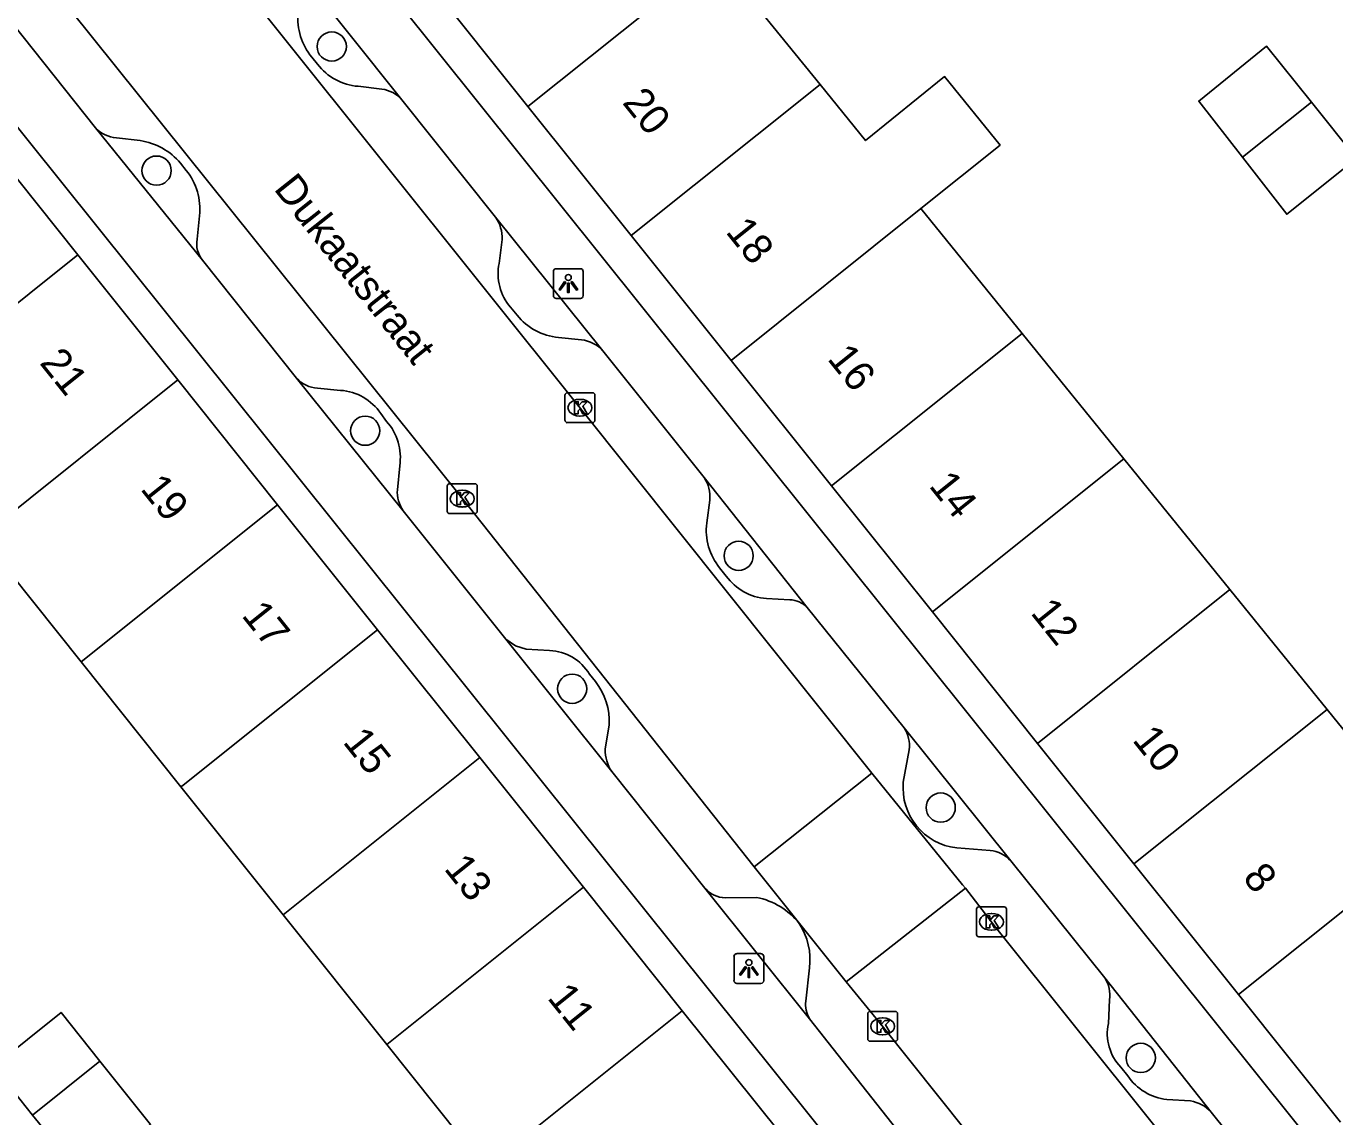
# Model space of a CAD drawing. Extents: x 161771 to 163125, y 382479 to 383177.
# Drawn here: x 162091.27 to 162135.05, y 382916.33 to 382952.82 of the extents above; entities that cross this region are included whole.
import ezdxf

# ---------------------------------------------------------------- set-up
doc = ezdxf.new("R2010")
doc.units = 0
for name, color, linetype in [('IMGEO_Boom', 7, 'Continuous'), ('IMGEO_Kolk', 7, 'Continuous'), ('IMGEO_Lichtpunt', 7, 'Continuous'), ('IMGEO_Openbare_ruimte_label', 7, 'Continuous'), ('IMGEO_Pand', 7, 'Continuous'), ('IMGEO_Pand_nummerreeks', 7, 'Continuous'), ('IMGEO_Parkeervlak_open', 7, 'Continuous'), ('IMGEO_Rijbaan_lokaal_open', 7, 'Continuous'), ('IMGEO_Voetpad_open', 7, 'Continuous')]:
    doc.layers.add(name, color=color, linetype=linetype)

msp = doc.modelspace()

# ---------------------------------------------------------------- linework, layer by layer
at = {"layer": 'IMGEO_Boom'}
for centre in [(162101.494, 382952.136), (162095.632, 382947.983), (162102.612, 382939.283), (162115.108, 382935.097), (162109.537, 382930.65), (162121.867, 382926.673), (162128.561, 382918.3)]:
    msp.add_circle(centre, 0.489, dxfattribs=at)
at = {"layer": 'IMGEO_Kolk'}
for p, q in [((162109.297, 382939.626), (162109.297, 382940.478)), ((162109.372, 382940.552), (162110.224, 382940.552)), ((162109.785, 382940.332), (162109.81, 382940.332)), ((162110.298, 382940.478), (162110.298, 382939.626)), ((162109.808, 382939.772), (162109.783, 382939.772)), ((162110.224, 382939.552), (162109.372, 382939.552)), ((162105.434, 382937.51), (162106.286, 382937.51)), ((162105.359, 382936.584), (162105.359, 382937.436)), ((162105.847, 382937.29), (162105.872, 382937.29)), ((162106.36, 382937.436), (162106.36, 382936.584)), ((162105.87, 382936.73), (162105.845, 382936.73)), ((162106.286, 382936.51), (162105.434, 382936.51)), ((162123.066, 382922.425), (162123.066, 382923.277)), ((162123.141, 382923.351), (162123.993, 382923.351)), ((162123.554, 382923.131), (162123.579, 382923.131)), ((162124.067, 382923.277), (162124.067, 382922.425)), ((162123.993, 382922.351), (162123.141, 382922.351)), ((162123.577, 382922.571), (162123.552, 382922.571)), ((162119.424, 382918.93), (162119.424, 382919.782)), ((162119.499, 382919.856), (162120.351, 382919.856)), ((162119.912, 382919.636), (162119.937, 382919.636)), ((162120.425, 382919.782), (162120.425, 382918.93)), ((162120.351, 382918.856), (162119.499, 382918.856)), ((162119.935, 382919.076), (162119.91, 382919.076))]:
    msp.add_line(p, q, dxfattribs=at)
for points in [[(162109.297, 382939.626), (162109.297, 382940.478)], [(162109.372, 382940.552), (162110.224, 382940.552)], [(162109.618, 382940.252), (162109.741, 382940.252), (162109.741, 382940.101), (162109.871, 382940.252), (162110.035, 382940.252), (162109.889, 382940.101), (162110.042, 382939.852), (162109.89, 382939.852), (162109.805, 382940.016), (162109.741, 382939.949), (162109.741, 382939.852), (162109.618, 382939.852), (162109.618, 382940.252)], [(162110.298, 382940.478), (162110.298, 382939.626)], [(162110.224, 382939.552), (162109.372, 382939.552)], [(162105.434, 382937.51), (162106.286, 382937.51)], [(162105.359, 382936.584), (162105.359, 382937.436)], [(162105.68, 382937.21), (162105.803, 382937.21), (162105.803, 382937.059), (162105.933, 382937.21), (162106.097, 382937.21), (162105.951, 382937.059), (162106.104, 382936.81), (162105.952, 382936.81), (162105.867, 382936.974), (162105.803, 382936.907), (162105.803, 382936.81), (162105.68, 382936.81), (162105.68, 382937.21)], [(162106.36, 382937.436), (162106.36, 382936.584)], [(162106.286, 382936.51), (162105.434, 382936.51)], [(162123.066, 382922.425), (162123.066, 382923.277)], [(162123.141, 382923.351), (162123.993, 382923.351)], [(162123.387, 382923.051), (162123.51, 382923.051), (162123.51, 382922.9), (162123.64, 382923.051), (162123.804, 382923.051), (162123.658, 382922.9), (162123.811, 382922.651), (162123.659, 382922.651), (162123.574, 382922.815), (162123.51, 382922.748), (162123.51, 382922.651), (162123.387, 382922.651), (162123.387, 382923.051)], [(162124.067, 382923.277), (162124.067, 382922.425)], [(162123.993, 382922.351), (162123.141, 382922.351)], [(162119.424, 382918.93), (162119.424, 382919.782)], [(162119.499, 382919.856), (162120.351, 382919.856)], [(162119.745, 382919.556), (162119.868, 382919.556), (162119.868, 382919.405), (162119.998, 382919.556), (162120.162, 382919.556), (162120.016, 382919.405), (162120.169, 382919.156), (162120.017, 382919.156), (162119.932, 382919.32), (162119.868, 382919.253), (162119.868, 382919.156), (162119.745, 382919.156), (162119.745, 382919.556)], [(162120.425, 382919.782), (162120.425, 382918.93)], [(162120.351, 382918.856), (162119.499, 382918.856)]]:
    msp.add_lwpolyline(points, dxfattribs=at)
for centre, start, end in [((162109.374, 382940.476), 91.552, 178.448), ((162109.374, 382940.476), 91.552, 178.448), ((162110.222, 382940.476), 1.552, 88.448), ((162110.222, 382940.476), 1.552, 88.448), ((162109.374, 382939.628), 181.552, 268.448), ((162109.374, 382939.628), 181.552, 268.448), ((162110.222, 382939.628), 271.552, 358.448), ((162110.222, 382939.628), 271.552, 358.448), ((162105.436, 382937.434), 91.552, 178.448), ((162105.436, 382937.434), 91.552, 178.448), ((162106.284, 382937.434), 1.552, 88.448), ((162106.284, 382937.434), 1.552, 88.448), ((162105.436, 382936.586), 181.552, 268.448), ((162105.436, 382936.586), 181.552, 268.448), ((162106.284, 382936.586), 271.552, 358.448), ((162106.284, 382936.586), 271.552, 358.448), ((162123.143, 382923.275), 91.552, 178.448), ((162123.143, 382923.275), 91.552, 178.448), ((162123.991, 382923.275), 1.552, 88.448), ((162123.991, 382923.275), 1.552, 88.448), ((162123.143, 382922.427), 181.552, 268.448), ((162123.143, 382922.427), 181.552, 268.448), ((162123.991, 382922.427), 271.552, 358.448), ((162123.991, 382922.427), 271.552, 358.448), ((162119.501, 382919.78), 91.552, 178.448), ((162119.501, 382919.78), 91.552, 178.448), ((162120.349, 382919.78), 1.552, 88.448), ((162120.349, 382919.78), 1.552, 88.448), ((162119.501, 382918.932), 181.552, 268.448), ((162119.501, 382918.932), 181.552, 268.448), ((162120.349, 382918.932), 271.552, 358.448), ((162120.349, 382918.932), 271.552, 358.448)]:
    msp.add_arc(centre, 0.0765, start, end, dxfattribs=at)
for centre, major_axis, ratio, start_param, end_param in [((162109.784, 382940.052), (-0.387, 0.002), 0.722429, 4.712389, 7.853982), ((162109.809, 382940.052), (-0.39, 0.002), 0.717154, 1.570796, 4.712389), ((162105.846, 382937.01), (-0.387, 0.002), 0.722429, 4.712389, 7.853982), ((162105.871, 382937.01), (-0.39, 0.002), 0.717154, 1.570796, 4.712389), ((162123.553, 382922.851), (-0.387, 0.002), 0.722429, 4.712389, 7.853982), ((162123.578, 382922.851), (-0.39, 0.002), 0.717154, 1.570796, 4.712389), ((162119.911, 382919.356), (-0.387, 0.002), 0.722429, 4.712389, 7.853982), ((162119.936, 382919.356), (-0.39, 0.002), 0.717154, 1.570796, 4.712389)]:
    msp.add_ellipse(centre, major_axis=major_axis, ratio=ratio, start_param=start_param, end_param=end_param, dxfattribs=at)
at = {"layer": 'IMGEO_Lichtpunt'}
for p, q in [((162108.91, 382944.608), (162108.91, 382943.801)), ((162108.91, 382944.608), (162108.91, 382943.801)), ((162109.812, 382944.703), (162109.004, 382944.703)), ((162109.812, 382944.703), (162109.004, 382944.703)), ((162109.906, 382943.801), (162109.906, 382944.608)), ((162109.906, 382943.801), (162109.906, 382944.608)), ((162109.004, 382943.707), (162109.812, 382943.707)), ((162109.004, 382943.707), (162109.812, 382943.707)), ((162115.854, 382921.787), (162115.046, 382921.787)), ((162115.854, 382921.787), (162115.046, 382921.787)), ((162114.952, 382921.692), (162114.952, 382920.885)), ((162114.952, 382921.692), (162114.952, 382920.885)), ((162115.948, 382920.885), (162115.948, 382921.692)), ((162115.948, 382920.885), (162115.948, 382921.692)), ((162115.046, 382920.791), (162115.854, 382920.791)), ((162115.046, 382920.791), (162115.854, 382920.791))]:
    msp.add_line(p, q, dxfattribs=at)
for points in [[(162109.284, 382944.272), (162109.323, 382944.244), (162109.135, 382943.982), (162109.097, 382944.009), (162109.284, 382944.272)], [(162109.386, 382944.224), (162109.433, 382944.224), (162109.433, 382943.902), (162109.386, 382943.902), (162109.386, 382944.224)], [(162109.496, 382944.244), (162109.534, 382944.271), (162109.721, 382944.009), (162109.682, 382943.981), (162109.496, 382944.244)], [(162115.326, 382921.356), (162115.365, 382921.328), (162115.177, 382921.066), (162115.139, 382921.093), (162115.326, 382921.356)], [(162115.428, 382921.308), (162115.475, 382921.308), (162115.475, 382920.986), (162115.428, 382920.986), (162115.428, 382921.308)], [(162115.538, 382921.328), (162115.576, 382921.355), (162115.763, 382921.093), (162115.724, 382921.065), (162115.538, 382921.328)]]:
    msp.add_lwpolyline(points, dxfattribs=at)
for centre in [(162109.409, 382944.406), (162115.451, 382921.49)]:
    msp.add_circle(centre, 0.0994, dxfattribs=at)
for centre, start, end in [((162109.004, 382944.608), 90, 180), ((162109.004, 382944.608), 90, 180), ((162109.812, 382944.608), 0, 90), ((162109.812, 382944.608), 0, 90), ((162109.004, 382943.801), 180, 270), ((162109.004, 382943.801), 180, 270), ((162109.812, 382943.801), 270, 0), ((162109.812, 382943.801), 270, 360), ((162115.046, 382921.692), 90, 180), ((162115.046, 382921.692), 90, 180), ((162115.854, 382921.692), 0, 90), ((162115.854, 382921.692), 0, 90), ((162115.046, 382920.885), 180, 270), ((162115.046, 382920.885), 180, 270), ((162115.854, 382920.885), 270, 0), ((162115.854, 382920.885), 270, 360)]:
    msp.add_arc(centre, 0.0946, start, end, dxfattribs=at)
at = {"layer": 'IMGEO_Pand'}
for points in [[(162108.057, 382950.134), (162114.344, 382955.164)], [(162114.344, 382955.164), (162117.832, 382950.865)], [(162108.057, 382950.134), (162104.673, 382954.364)], [(162131.962, 382948.432), (162130.502, 382950.308), (162132.772, 382952.144), (162134.269, 382950.278)], [(162117.832, 382950.865), (162119.356, 382948.986), (162121.997, 382951.129), (162123.855, 382948.838), (162121.2, 382946.713)], [(162111.516, 382945.811), (162117.832, 382950.865)], [(162134.269, 382950.278), (162135.784, 382948.39), (162133.444, 382946.527), (162131.962, 382948.432)], [(162131.962, 382948.432), (162134.269, 382950.278)], [(162111.516, 382945.811), (162108.057, 382950.134)], [(162089.653, 382949.347), (162092.996, 382945.167)], [(162121.2, 382946.713), (162114.856, 382941.636)], [(162121.2, 382946.713), (162124.59, 382942.534)], [(162114.856, 382941.636), (162111.516, 382945.811)], [(162092.996, 382945.167), (162086.419, 382939.908)], [(162092.996, 382945.167), (162096.339, 382940.986)], [(162124.59, 382942.534), (162118.217, 382937.435)], [(162124.59, 382942.534), (162127.992, 382938.341)], [(162118.217, 382937.435), (162114.856, 382941.636)], [(162096.339, 382940.986), (162089.762, 382935.726), (162089.93, 382935.516)], [(162096.339, 382940.986), (162099.682, 382936.805)], [(162127.992, 382938.341), (162121.59, 382933.219)], [(162127.992, 382938.341), (162131.54, 382933.967)], [(162121.59, 382933.219), (162118.217, 382937.435)], [(162093.105, 382931.546), (162099.682, 382936.805)], [(162099.682, 382936.805), (162103.025, 382932.625)], [(162093.105, 382931.546), (162089.93, 382935.516)], [(162125.109, 382928.822), (162131.54, 382933.967)], [(162131.54, 382933.967), (162134.792, 382929.959)], [(162125.109, 382928.822), (162121.59, 382933.219)], [(162103.025, 382932.625), (162096.527, 382927.429), (162096.447, 382927.365)], [(162103.025, 382932.625), (162106.443, 382928.35)], [(162096.447, 382927.365), (162093.105, 382931.546)], [(162134.792, 382929.959), (162128.333, 382924.792)], [(162134.792, 382929.959), (162138.32, 382925.611)], [(162128.333, 382924.792), (162125.109, 382928.822)], [(162099.865, 382923.09), (162106.443, 382928.35)], [(162106.443, 382928.35), (162109.911, 382924.013)], [(162099.865, 382923.09), (162096.447, 382927.365)], [(162138.32, 382925.611), (162131.831, 382920.419)], [(162131.831, 382920.419), (162128.333, 382924.792)], [(162103.332, 382918.753), (162109.911, 382924.013)], [(162109.911, 382924.013), (162113.219, 382919.877)], [(162103.332, 382918.753), (162099.865, 382923.09)], [(162135.247, 382916.15), (162131.831, 382920.419)], [(162091.057, 382916.916), (162090.843, 382917.182), (162090.178, 382918.013), (162092.435, 382919.819), (162093.738, 382918.191)], [(162113.219, 382919.877), (162106.639, 382914.616)], [(162113.219, 382919.877), (162116.514, 382915.755)], [(162106.639, 382914.616), (162103.332, 382918.753)], [(162091.482, 382916.387), (162093.738, 382918.191)], [(162093.738, 382918.191), (162095.434, 382916.072), (162093.178, 382914.267)], [(162091.057, 382916.916), (162091.482, 382916.387)], [(162093.178, 382914.267), (162091.679, 382916.141), (162091.482, 382916.387)]]:
    msp.add_lwpolyline(points, dxfattribs=at)
at = {"layer": 'IMGEO_Parkeervlak_open'}
for points in [[(162101.019, 382951.55), (162100.829, 382951.784)], [(162103.167, 382950.712), (162102.375, 382950.805)], [(162095.084, 382948.986), (162094.29, 382949.079)], [(162096.621, 382947.991), (162096.431, 382948.237)], [(162096.985, 382945.686), (162097.068, 382946.476)], [(162107.093, 382944.882), (162107.19, 382945.685)], [(162107.693, 382943.147), (162107.471, 382943.414)], [(162109.851, 382942.323), (162109.076, 382942.401)], [(162101.791, 382940.633), (162101.015, 382940.709)], [(162103.328, 382939.596), (162103.132, 382939.86)], [(162103.689, 382937.308), (162103.767, 382938.106)], [(162114.037, 382936.195), (162114.141, 382936.961)], [(162114.693, 382934.42), (162114.469, 382934.696)], [(162116.82, 382933.629), (162116.034, 382933.668)], [(162108.783, 382931.931), (162108.003, 382931.975), (162107.639, 382932.09), (162107.319, 382932.31)], [(162110.322, 382930.889), (162110.112, 382931.139)], [(162110.644, 382928.628), (162110.779, 382929.445)], [(162120.815, 382928.609), (162120.615, 382927.526)], [(162122.402, 382925.322), (162123.522, 382925.238)], [(162115.714, 382923.667), (162114.661, 382923.651)], [(162117.35, 382920.201), (162117.479, 382921.311)], [(162127.477, 382919.453), (162127.513, 382920.243)], [(162128.124, 382917.704), (162127.891, 382917.99)], [(162130.221, 382916.861), (162129.436, 382916.904)]]:
    msp.add_lwpolyline(points, dxfattribs=at)
for centre, radius, start, end in [((162102.3, 382953.046), 1.938, 173.6467, 220.6187), ((162102.506, 382952.649), 1.849, 216.4787, 265.9517), ((162103.041, 382949.672), 1.047, 40.2514, 83.0659), ((162094.386, 382950.177), 1.103, 223.6, 264.9801), ((162094.753, 382946.805), 2.206, 40.4755, 81.372), ((162095.053, 382946.705), 2.028, 353.5198, 39.3576), ((162106.001, 382945.741), 1.19, 357.3157, 35.0858), ((162097.874, 382945.544), 0.9, 170.9478, 218.3539), ((162108.821, 382944.544), 1.761, 168.9434, 219.9358), ((162109.282, 382944.437), 2.047, 219.0811, 264.2334), ((162109.71, 382941.166), 1.166, 42.8688, 83.0409), ((162101.063, 382941.711), 1.003, 221.9117, 267.2762), ((162101.657, 382938.851), 1.787, 34.3706, 85.7081), ((162101.964, 382938.384), 1.825, 351.2228, 41.6104), ((162113.066, 382937.088), 1.082, 353.2643, 35.3446), ((162104.78, 382937.235), 1.094, 176.1596, 215.1491), ((162116.038, 382935.96), 2.014, 173.2957, 218.8574), ((162116.156, 382935.458), 1.794, 215.3465, 266.0882), ((162116.787, 382932.78), 0.849, 43.7834, 87.7611), ((162108.715, 382930.306), 1.626, 30.8039, 87.6116), ((162108.588, 382929.546), 2.193, 357.3635, 37.7598), ((162119.653, 382928.721), 1.168, 354.4936, 32.1788), ((162111.992, 382928.611), 1.348, 179.2644, 212.9687), ((162122.635, 382927.338), 2.029, 174.6743, 263.3959), ((162123.416, 382924.18), 1.064, 41.8343, 84.304), ((162114.715, 382924.642), 0.992, 222.1477, 266.893), ((162115.262, 382921.338), 2.372, 38.0748, 79.0268), ((162115.276, 382921.581), 2.219, 353.0143, 33.3509), ((162126.501, 382920.41), 1.026, 350.6185, 33.5283), ((162118.216, 382920.085), 0.874, 172.3375, 212.7407), ((162129.063, 382919.112), 1.622, 167.8571, 223.7438), ((162129.639, 382918.713), 1.82, 213.6555, 263.5984), ((162130.046, 382915.709), 1.165, 41.6263, 81.3606)]:
    msp.add_arc(centre, radius, start, end, dxfattribs=at)
at = {"layer": 'IMGEO_Rijbaan_lokaal_open'}
for points in [[(162095.538, 382957.905), (162096.482, 382956.694), (162109.857, 382939.975), (162119.562, 382927.825)], [(162115.63, 382924.69), (162105.843, 382937.034), (162092.723, 382953.402), (162091.583, 382954.731)], [(162119.562, 382927.825), (162115.63, 382924.69)], [(162119.562, 382927.825), (162122.601, 382924.093), (162122.694, 382923.973)], [(162118.699, 382920.849), (162115.63, 382924.69)], [(162118.699, 382920.849), (162122.694, 382923.973)], [(162122.694, 382923.973), (162123.703, 382922.674), (162137.054, 382905.998), (162139.34, 382903.102), (162140.307, 382901.917)], [(162136.406, 382898.79), (162133.002, 382902.97), (162119.914, 382919.373), (162118.699, 382920.849)]]:
    msp.add_lwpolyline(points, dxfattribs=at)
at = {"layer": 'IMGEO_Voetpad_open'}
for points in [[(162133.454, 382896.443), (162070.869, 382974.514)], [(162096.877, 382962.151), (162143.255, 382904.278)], [(162103.84, 382950.349), (162100.29, 382954.805)], [(162090.481, 382953.329), (162093.588, 382949.417)], [(162106.975, 382946.425), (162103.84, 382950.349)], [(162093.588, 382949.417), (162097.168, 382944.986)], [(162110.564, 382941.959), (162106.975, 382946.425)], [(162097.168, 382944.986), (162100.316, 382941.041)], [(162113.949, 382937.714), (162110.564, 382941.959)], [(162100.316, 382941.041), (162103.886, 382936.605)], [(162117.4, 382933.368), (162113.949, 382937.714)], [(162103.886, 382936.605), (162107.319, 382932.31)], [(162120.641, 382929.343), (162117.4, 382933.368)], [(162107.319, 382932.31), (162110.861, 382927.877)], [(162124.209, 382924.889), (162120.641, 382929.343)], [(162110.861, 382927.877), (162113.979, 382923.976)], [(162127.356, 382920.977), (162124.209, 382924.889)], [(162113.979, 382923.976), (162117.481, 382919.612)], [(162130.917, 382916.483), (162127.356, 382920.977)], [(162117.481, 382919.612), (162120.69, 382915.541)], [(162141.717, 382903.048), (162130.917, 382916.483)]]:
    msp.add_lwpolyline(points, dxfattribs=at)

# ---------------------------------------------------------------- texts
at = {"layer": 'IMGEO_Openbare_ruimte_label'}
msp.add_text('Dukaatstraat', height=1, rotation=308.4629, dxfattribs=at).set_placement((162099.528, 382947.37))
at = {"layer": 'IMGEO_Pand_nummerreeks'}
for s, rotation, p in [('20', 308.6629, (162111.189, 382950.253)), ('18', 308.6629, (162114.647, 382945.93)), ('21', 308.6458, (162091.693, 382941.545)), ('16', 308.6629, (162118.047, 382941.682)), ('19', 308.6458, (162095.065, 382937.328)), ('14', 308.6629, (162121.448, 382937.431)), ('12', 308.6629, (162124.847, 382933.182)), ('17', 308.6478, (162098.451, 382933.093)), ('15', 308.6478, (162101.837, 382928.859)), ('10', 308.6629, (162128.253, 382928.926)), ('13', 308.6478, (162105.223, 382924.624)), ('8', 308.6629, (162131.942, 382924.316)), ('11', 308.6478, (162108.679, 382920.301))]:
    msp.add_text(s, height=1, rotation=rotation, dxfattribs=at).set_placement(p)

doc.saveas('drawing.dxf')
